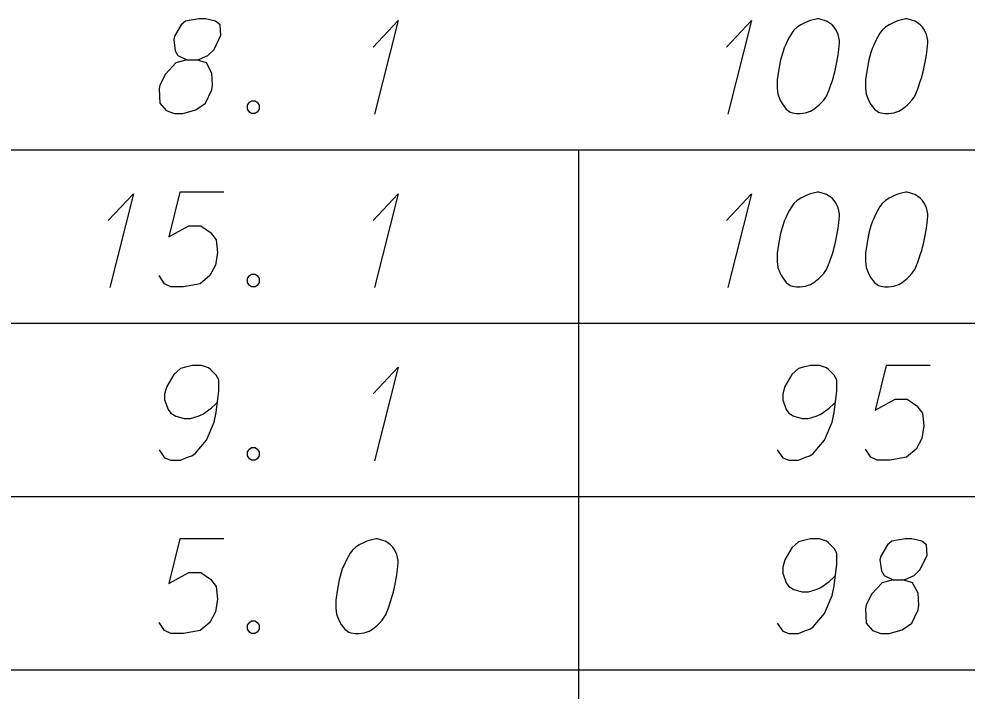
# Model space of a CAD drawing. Extents: x 2074207 to 2076812, y 516372 to 523312.
# Drawn here: x 2076621.77 to 2076669.87, y 517098.58 to 517132.7 of the extents above; entities that cross this region are included whole.
import ezdxf

# ---------------------------------------------------------------- set-up
doc = ezdxf.new("R2010")
doc.units = 0
doc.layers.add('Prop DirtTable_ Soil Test Results - Outline (Minor)', color=7, linetype='Continuous')
doc.layers.add('Prop DirtTable_ Soil Test Results - Tx (Sample Data)', color=7, linetype='Continuous')

msp = doc.modelspace()

# ---------------------------------------------------------------- linework, layer by layer
at = {"layer": 'Prop DirtTable_ Soil Test Results - Outline (Minor)'}
for p, q in [((2076260.609, 517126.055), (2076811.903, 517126.055)), ((2076650.154, 517126.055), (2076650.154, 517117.255)), ((2076260.609, 517117.255), (2076811.903, 517117.255)), ((2076260.609, 517117.255), (2076811.903, 517117.255)), ((2076650.154, 517117.255), (2076650.154, 517108.455)), ((2076260.609, 517108.455), (2076811.903, 517108.455)), ((2076260.609, 517108.455), (2076811.903, 517108.455)), ((2076650.154, 517108.455), (2076650.154, 517099.655)), ((2076260.609, 517099.655), (2076811.903, 517099.655)), ((2076260.609, 517099.655), (2076811.903, 517099.655)), ((2076650.154, 517099.655), (2076650.154, 517090.855))]:
    msp.add_line(p, q, dxfattribs=at)
at = {"layer": 'Prop DirtTable_ Soil Test Results - Tx (Sample Data)'}
for points in [[(2076630.287, 517130.619), (2076630.78, 517130.619), (2076630.922, 517130.657), (2076631.345, 517130.846), (2076631.662, 517131.148), (2076632.015, 517131.867), (2076631.98, 517132.396), (2076631.733, 517132.585), (2076631.239, 517132.698), (2076630.886, 517132.698), (2076630.216, 517132.585), (2076630.004, 517132.396), (2076629.652, 517131.829), (2076629.616, 517131.64), (2076629.687, 517131.073), (2076629.828, 517130.846), (2076630.287, 517130.619), (2076629.722, 517130.468), (2076629.193, 517129.901), (2076628.911, 517129.334), (2076628.876, 517129.145), (2076628.911, 517128.427), (2076629.228, 517128.049), (2076629.652, 517127.898), (2076630.075, 517127.898), (2076630.745, 517128.087), (2076631.239, 517128.427), (2076631.557, 517129.107), (2076631.592, 517129.334), (2076631.557, 517129.939), (2076631.274, 517130.468), (2076630.78, 517130.619)], [(2076639.74, 517131.262), (2076641.01, 517132.622), (2076639.811, 517127.86)], [(2076657.66, 517131.262), (2076658.93, 517132.622), (2076657.731, 517127.86)], [(2076662.352, 517132.698), (2076662.282, 517132.698), (2076662.07, 517132.66), (2076661.929, 517132.622), (2076661.823, 517132.585), (2076661.647, 517132.509), (2076661.435, 517132.396), (2076661.259, 517132.282), (2076661.082, 517132.131), (2076660.976, 517131.98), (2076660.871, 517131.791), (2076660.765, 517131.602), (2076660.659, 517131.375), (2076660.588, 517131.224), (2076660.518, 517130.997), (2076660.412, 517130.619), (2076660.306, 517130.052), (2076660.236, 517129.599), (2076660.236, 517129.183), (2076660.271, 517128.881), (2076660.412, 517128.541), (2076660.518, 517128.352), (2076660.694, 517128.125), (2076660.906, 517127.974), (2076661.012, 517127.936), (2076661.223, 517127.898), (2076661.4, 517127.898), (2076661.682, 517127.936), (2076661.929, 517128.011), (2076662.105, 517128.125), (2076662.352, 517128.314), (2076662.458, 517128.427), (2076662.599, 517128.578), (2076662.705, 517128.729), (2076662.775, 517128.843), (2076662.846, 517129.032), (2076662.881, 517129.107), (2076662.952, 517129.296), (2076663.022, 517129.523), (2076663.093, 517129.75), (2076663.128, 517129.901), (2076663.163, 517130.015), (2076663.199, 517130.166), (2076663.269, 517130.506), (2076663.305, 517130.695), (2076663.34, 517130.884), (2076663.375, 517131.148), (2076663.41, 517131.489), (2076663.41, 517131.602), (2076663.375, 517131.753), (2076663.34, 517131.904), (2076663.234, 517132.131), (2076663.128, 517132.282), (2076663.022, 517132.396), (2076662.881, 517132.509), (2076662.74, 517132.585), (2076662.634, 517132.622), (2076662.529, 517132.66), (2076662.352, 517132.698)], [(2076666.832, 517132.698), (2076666.762, 517132.698), (2076666.55, 517132.66), (2076666.409, 517132.622), (2076666.303, 517132.585), (2076666.127, 517132.509), (2076665.915, 517132.396), (2076665.739, 517132.282), (2076665.562, 517132.131), (2076665.456, 517131.98), (2076665.351, 517131.791), (2076665.245, 517131.602), (2076665.139, 517131.375), (2076665.068, 517131.224), (2076664.998, 517130.997), (2076664.892, 517130.619), (2076664.786, 517130.052), (2076664.716, 517129.599), (2076664.716, 517129.183), (2076664.751, 517128.881), (2076664.892, 517128.541), (2076664.998, 517128.352), (2076665.174, 517128.125), (2076665.386, 517127.974), (2076665.492, 517127.936), (2076665.703, 517127.898), (2076665.88, 517127.898), (2076666.162, 517127.936), (2076666.409, 517128.011), (2076666.585, 517128.125), (2076666.832, 517128.314), (2076666.938, 517128.427), (2076667.079, 517128.578), (2076667.185, 517128.729), (2076667.255, 517128.843), (2076667.326, 517129.032), (2076667.361, 517129.107), (2076667.432, 517129.296), (2076667.502, 517129.523), (2076667.573, 517129.75), (2076667.608, 517129.901), (2076667.643, 517130.015), (2076667.679, 517130.166), (2076667.749, 517130.506), (2076667.785, 517130.695), (2076667.82, 517130.884), (2076667.855, 517131.148), (2076667.89, 517131.489), (2076667.89, 517131.602), (2076667.855, 517131.753), (2076667.82, 517131.904), (2076667.714, 517132.131), (2076667.608, 517132.282), (2076667.502, 517132.396), (2076667.361, 517132.509), (2076667.22, 517132.585), (2076667.114, 517132.622), (2076667.009, 517132.66), (2076666.832, 517132.698)], [(2076633.567, 517128.541), (2076633.744, 517128.541), (2076633.849, 517128.465), (2076633.955, 517128.314), (2076633.955, 517128.125), (2076633.849, 517127.974), (2076633.744, 517127.898), (2076633.567, 517127.898), (2076633.461, 517127.974), (2076633.356, 517128.125), (2076633.356, 517128.314), (2076633.461, 517128.465), (2076633.567, 517128.541)], [(2076626.3, 517122.462), (2076627.57, 517123.822), (2076626.371, 517119.06)], [(2076632.156, 517123.898), (2076629.934, 517123.898), (2076629.369, 517121.63), (2076630.392, 517122.197), (2076630.992, 517122.197), (2076631.486, 517121.857), (2076631.768, 517121.479), (2076631.839, 517120.837), (2076631.733, 517120.194), (2076631.451, 517119.665), (2076630.957, 517119.249), (2076630.11, 517119.098), (2076629.475, 517119.098), (2076629.158, 517119.249), (2076628.876, 517119.665)], [(2076639.74, 517122.462), (2076641.01, 517123.822), (2076639.811, 517119.06)], [(2076657.66, 517122.462), (2076658.93, 517123.822), (2076657.731, 517119.06)], [(2076662.352, 517123.898), (2076662.282, 517123.898), (2076662.07, 517123.86), (2076661.929, 517123.822), (2076661.823, 517123.785), (2076661.647, 517123.709), (2076661.435, 517123.596), (2076661.259, 517123.482), (2076661.082, 517123.331), (2076660.976, 517123.18), (2076660.871, 517122.991), (2076660.765, 517122.802), (2076660.659, 517122.575), (2076660.588, 517122.424), (2076660.518, 517122.197), (2076660.412, 517121.819), (2076660.306, 517121.252), (2076660.236, 517120.799), (2076660.236, 517120.383), (2076660.271, 517120.081), (2076660.412, 517119.741), (2076660.518, 517119.552), (2076660.694, 517119.325), (2076660.906, 517119.174), (2076661.012, 517119.136), (2076661.223, 517119.098), (2076661.4, 517119.098), (2076661.682, 517119.136), (2076661.929, 517119.211), (2076662.105, 517119.325), (2076662.352, 517119.514), (2076662.458, 517119.627), (2076662.599, 517119.778), (2076662.705, 517119.929), (2076662.775, 517120.043), (2076662.846, 517120.232), (2076662.881, 517120.307), (2076662.952, 517120.496), (2076663.022, 517120.723), (2076663.093, 517120.95), (2076663.128, 517121.101), (2076663.163, 517121.215), (2076663.199, 517121.366), (2076663.269, 517121.706), (2076663.305, 517121.895), (2076663.34, 517122.084), (2076663.375, 517122.348), (2076663.41, 517122.689), (2076663.41, 517122.802), (2076663.375, 517122.953), (2076663.34, 517123.104), (2076663.234, 517123.331), (2076663.128, 517123.482), (2076663.022, 517123.596), (2076662.881, 517123.709), (2076662.74, 517123.785), (2076662.634, 517123.822), (2076662.529, 517123.86), (2076662.352, 517123.898)], [(2076666.832, 517123.898), (2076666.762, 517123.898), (2076666.55, 517123.86), (2076666.409, 517123.822), (2076666.303, 517123.785), (2076666.127, 517123.709), (2076665.915, 517123.596), (2076665.739, 517123.482), (2076665.562, 517123.331), (2076665.456, 517123.18), (2076665.351, 517122.991), (2076665.245, 517122.802), (2076665.139, 517122.575), (2076665.068, 517122.424), (2076664.998, 517122.197), (2076664.892, 517121.819), (2076664.786, 517121.252), (2076664.716, 517120.799), (2076664.716, 517120.383), (2076664.751, 517120.081), (2076664.892, 517119.741), (2076664.998, 517119.552), (2076665.174, 517119.325), (2076665.386, 517119.174), (2076665.492, 517119.136), (2076665.703, 517119.098), (2076665.88, 517119.098), (2076666.162, 517119.136), (2076666.409, 517119.211), (2076666.585, 517119.325), (2076666.832, 517119.514), (2076666.938, 517119.627), (2076667.079, 517119.778), (2076667.185, 517119.929), (2076667.255, 517120.043), (2076667.326, 517120.232), (2076667.361, 517120.307), (2076667.432, 517120.496), (2076667.502, 517120.723), (2076667.573, 517120.95), (2076667.608, 517121.101), (2076667.643, 517121.215), (2076667.679, 517121.366), (2076667.749, 517121.706), (2076667.785, 517121.895), (2076667.82, 517122.084), (2076667.855, 517122.348), (2076667.89, 517122.689), (2076667.89, 517122.802), (2076667.855, 517122.953), (2076667.82, 517123.104), (2076667.714, 517123.331), (2076667.608, 517123.482), (2076667.502, 517123.596), (2076667.361, 517123.709), (2076667.22, 517123.785), (2076667.114, 517123.822), (2076667.009, 517123.86), (2076666.832, 517123.898)], [(2076633.567, 517119.741), (2076633.744, 517119.741), (2076633.849, 517119.665), (2076633.955, 517119.514), (2076633.955, 517119.325), (2076633.849, 517119.174), (2076633.744, 517119.098), (2076633.567, 517119.098), (2076633.461, 517119.174), (2076633.356, 517119.325), (2076633.356, 517119.514), (2076633.461, 517119.665), (2076633.567, 517119.741)], [(2076628.876, 517110.827), (2076629.158, 517110.411), (2076629.475, 517110.298), (2076629.969, 517110.298), (2076630.322, 517110.449), (2076630.534, 517110.525), (2076630.71, 517110.638), (2076631.274, 517111.318), (2076631.662, 517112.226), (2076631.768, 517112.717), (2076631.909, 517113.813), (2076631.909, 517114.38), (2076631.768, 517114.607), (2076631.486, 517114.909), (2076631.38, 517114.985), (2076631.027, 517115.098), (2076630.569, 517115.098), (2076630.216, 517115.022), (2076629.969, 517114.947), (2076629.616, 517114.644), (2076629.264, 517114.04), (2076629.158, 517113.662), (2076629.158, 517113.359), (2076629.334, 517112.868), (2076629.475, 517112.679), (2076629.722, 517112.528), (2076630.146, 517112.415), (2076630.463, 517112.415), (2076630.851, 517112.528), (2076631.098, 517112.641), (2076631.521, 517112.944), (2076631.733, 517113.133), (2076631.839, 517113.246)], [(2076639.74, 517113.662), (2076641.01, 517115.022), (2076639.811, 517110.26)], [(2076660.236, 517110.827), (2076660.518, 517110.411), (2076660.835, 517110.298), (2076661.329, 517110.298), (2076661.682, 517110.449), (2076661.894, 517110.525), (2076662.07, 517110.638), (2076662.634, 517111.318), (2076663.022, 517112.226), (2076663.128, 517112.717), (2076663.269, 517113.813), (2076663.269, 517114.38), (2076663.128, 517114.607), (2076662.846, 517114.909), (2076662.74, 517114.985), (2076662.387, 517115.098), (2076661.929, 517115.098), (2076661.576, 517115.022), (2076661.329, 517114.947), (2076660.976, 517114.644), (2076660.624, 517114.04), (2076660.518, 517113.662), (2076660.518, 517113.359), (2076660.694, 517112.868), (2076660.835, 517112.679), (2076661.082, 517112.528), (2076661.506, 517112.415), (2076661.823, 517112.415), (2076662.211, 517112.528), (2076662.458, 517112.641), (2076662.881, 517112.944), (2076663.093, 517113.133), (2076663.199, 517113.246)], [(2076667.996, 517115.098), (2076665.774, 517115.098), (2076665.209, 517112.83), (2076666.232, 517113.397), (2076666.832, 517113.397), (2076667.326, 517113.057), (2076667.608, 517112.679), (2076667.679, 517112.037), (2076667.573, 517111.394), (2076667.291, 517110.865), (2076666.797, 517110.449), (2076665.95, 517110.298), (2076665.315, 517110.298), (2076664.998, 517110.449), (2076664.716, 517110.865)], [(2076633.567, 517110.941), (2076633.744, 517110.941), (2076633.849, 517110.865), (2076633.955, 517110.714), (2076633.955, 517110.525), (2076633.849, 517110.374), (2076633.744, 517110.298), (2076633.567, 517110.298), (2076633.461, 517110.374), (2076633.356, 517110.525), (2076633.356, 517110.714), (2076633.461, 517110.865), (2076633.567, 517110.941)], [(2076632.156, 517106.298), (2076629.934, 517106.298), (2076629.369, 517104.03), (2076630.392, 517104.597), (2076630.992, 517104.597), (2076631.486, 517104.257), (2076631.768, 517103.879), (2076631.839, 517103.237), (2076631.733, 517102.594), (2076631.451, 517102.065), (2076630.957, 517101.649), (2076630.11, 517101.498), (2076629.475, 517101.498), (2076629.158, 517101.649), (2076628.876, 517102.065)], [(2076639.952, 517106.298), (2076639.882, 517106.298), (2076639.67, 517106.26), (2076639.529, 517106.222), (2076639.423, 517106.185), (2076639.247, 517106.109), (2076639.035, 517105.996), (2076638.859, 517105.882), (2076638.682, 517105.731), (2076638.576, 517105.58), (2076638.471, 517105.391), (2076638.365, 517105.202), (2076638.259, 517104.975), (2076638.188, 517104.824), (2076638.118, 517104.597), (2076638.012, 517104.219), (2076637.906, 517103.652), (2076637.836, 517103.199), (2076637.836, 517102.783), (2076637.871, 517102.481), (2076638.012, 517102.141), (2076638.118, 517101.952), (2076638.294, 517101.725), (2076638.506, 517101.574), (2076638.612, 517101.536), (2076638.823, 517101.498), (2076639, 517101.498), (2076639.282, 517101.536), (2076639.529, 517101.611), (2076639.705, 517101.725), (2076639.952, 517101.914), (2076640.058, 517102.027), (2076640.199, 517102.178), (2076640.305, 517102.329), (2076640.375, 517102.443), (2076640.446, 517102.632), (2076640.481, 517102.707), (2076640.552, 517102.896), (2076640.622, 517103.123), (2076640.693, 517103.35), (2076640.728, 517103.501), (2076640.763, 517103.615), (2076640.799, 517103.766), (2076640.869, 517104.106), (2076640.905, 517104.295), (2076640.94, 517104.484), (2076640.975, 517104.748), (2076641.01, 517105.089), (2076641.01, 517105.202), (2076640.975, 517105.353), (2076640.94, 517105.504), (2076640.834, 517105.731), (2076640.728, 517105.882), (2076640.622, 517105.996), (2076640.481, 517106.109), (2076640.34, 517106.185), (2076640.234, 517106.222), (2076640.129, 517106.26), (2076639.952, 517106.298)], [(2076660.236, 517102.027), (2076660.518, 517101.611), (2076660.835, 517101.498), (2076661.329, 517101.498), (2076661.682, 517101.649), (2076661.894, 517101.725), (2076662.07, 517101.838), (2076662.634, 517102.518), (2076663.022, 517103.426), (2076663.128, 517103.917), (2076663.269, 517105.013), (2076663.269, 517105.58), (2076663.128, 517105.807), (2076662.846, 517106.109), (2076662.74, 517106.185), (2076662.387, 517106.298), (2076661.929, 517106.298), (2076661.576, 517106.222), (2076661.329, 517106.147), (2076660.976, 517105.844), (2076660.624, 517105.24), (2076660.518, 517104.862), (2076660.518, 517104.559), (2076660.694, 517104.068), (2076660.835, 517103.879), (2076661.082, 517103.728), (2076661.506, 517103.615), (2076661.823, 517103.615), (2076662.211, 517103.728), (2076662.458, 517103.841), (2076662.881, 517104.144), (2076663.093, 517104.333), (2076663.199, 517104.446)], [(2076666.127, 517104.219), (2076666.62, 517104.219), (2076666.762, 517104.257), (2076667.185, 517104.446), (2076667.502, 517104.748), (2076667.855, 517105.467), (2076667.82, 517105.996), (2076667.573, 517106.185), (2076667.079, 517106.298), (2076666.726, 517106.298), (2076666.056, 517106.185), (2076665.844, 517105.996), (2076665.492, 517105.429), (2076665.456, 517105.24), (2076665.527, 517104.673), (2076665.668, 517104.446), (2076666.127, 517104.219), (2076665.562, 517104.068), (2076665.033, 517103.501), (2076664.751, 517102.934), (2076664.716, 517102.745), (2076664.751, 517102.027), (2076665.068, 517101.649), (2076665.492, 517101.498), (2076665.915, 517101.498), (2076666.585, 517101.687), (2076667.079, 517102.027), (2076667.397, 517102.707), (2076667.432, 517102.934), (2076667.397, 517103.539), (2076667.114, 517104.068), (2076666.62, 517104.219)], [(2076633.567, 517102.141), (2076633.744, 517102.141), (2076633.849, 517102.065), (2076633.955, 517101.914), (2076633.955, 517101.725), (2076633.849, 517101.574), (2076633.744, 517101.498), (2076633.567, 517101.498), (2076633.461, 517101.574), (2076633.356, 517101.725), (2076633.356, 517101.914), (2076633.461, 517102.065), (2076633.567, 517102.141)]]:
    msp.add_lwpolyline(points, dxfattribs=at)

doc.saveas('drawing.dxf')
